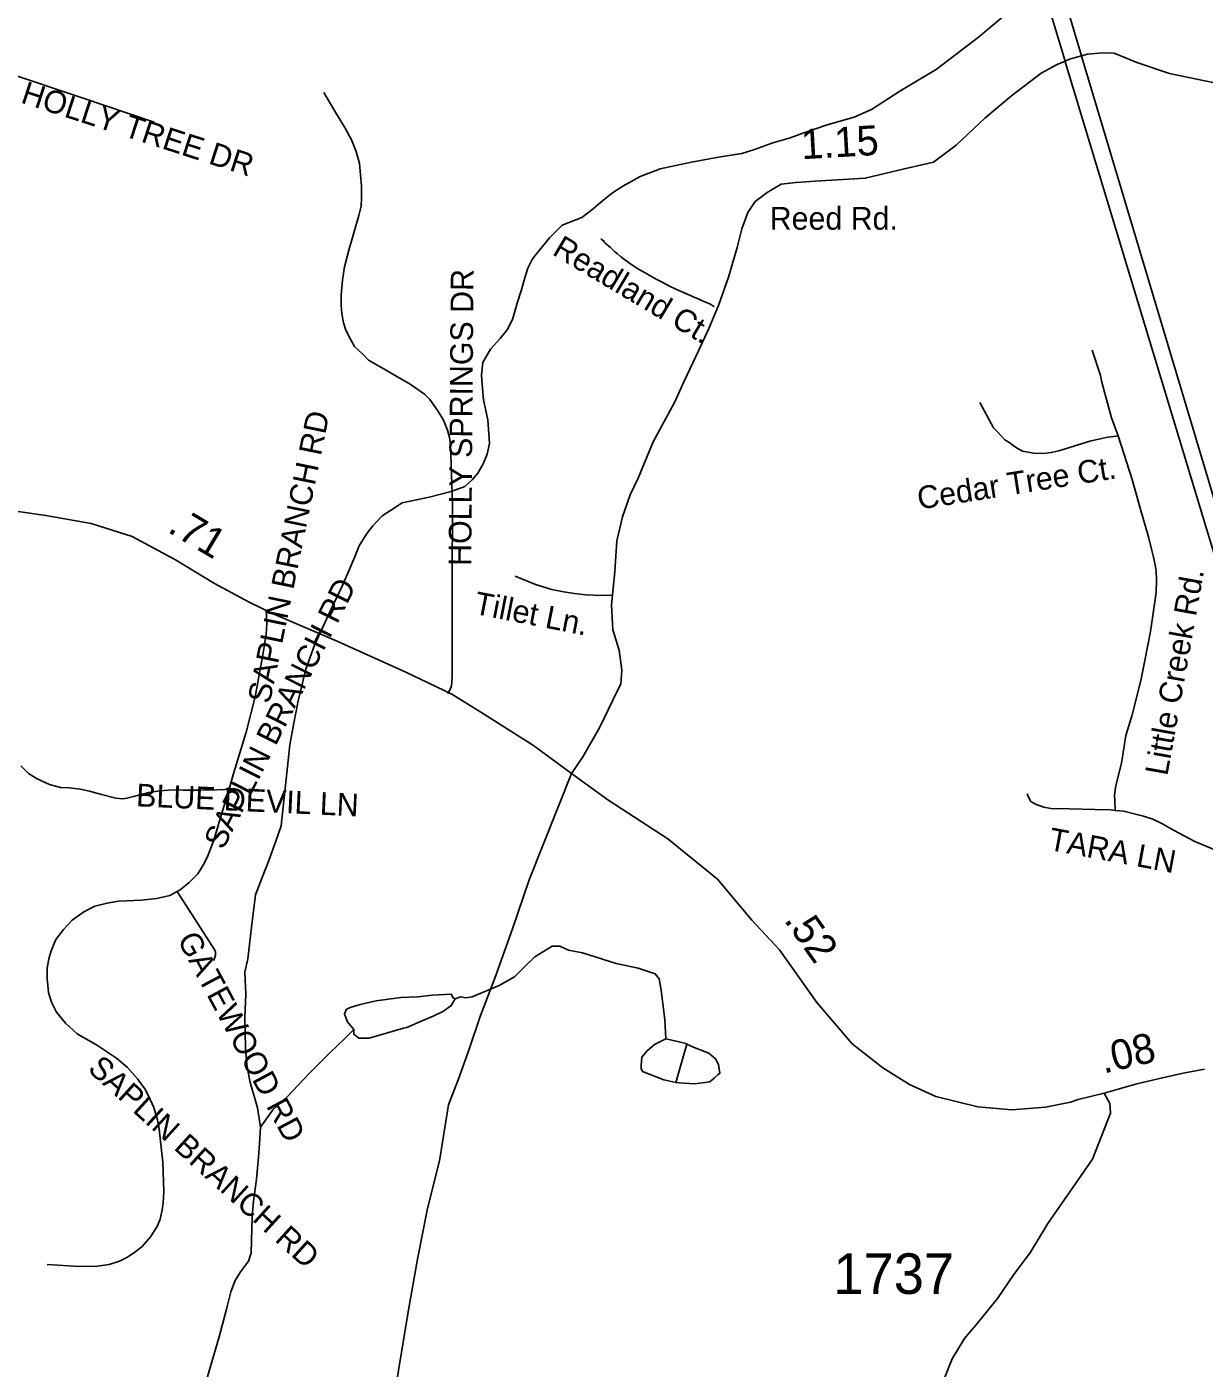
# Model space of a CAD drawing. Extents: x 1950930 to 2061844, y 904556 to 1017002.
# Drawn here: x 2022647 to 2027575, y 919810 to 925424 of the extents above; entities that cross this region are included whole.
import ezdxf

# ---------------------------------------------------------------- set-up
doc = ezdxf.new("R2010")
doc.units = 0
for name, color, linetype in [('Exist Hydrographic Creek Single Shore', 7, 'Continuous'), ('Exist Hydrographic Misc Water Feature', 7, 'Continuous'), ('Exist Road Non-System Type 51', 7, 'Continuous'), ('Exist Road Non-System Type 51 Label', 7, 'Continuous'), ('Exist Road Primary US Structure Standard Bridge CELL', 7, 'Continuous'), ('Exist Road Secondary Type 51 Attributed', 7, 'Continuous'), ('Exist Road Secondary Type 51 Label', 7, 'Continuous'), ('Exist Road Secondary Type 51 Number Label', 7, 'Continuous'), ('Exist Utilities Electrical Transmission Line', 7, 'Continuous')]:
    doc.layers.add(name, color=color, linetype=linetype)

msp = doc.modelspace()

# ---------------------------------------------------------------- linework, layer by layer
at = {"layer": 'Exist Hydrographic Creek Single Shore'}
for points in [[(2023624.3, 920818.8), (2023612.2, 920898.8), (2023580, 921011), (2023568, 921078.9), (2023561.9, 921150.9), (2023560, 921278.9), (2023563.9, 921375), (2023559.6, 921467), (2023571.6, 921522.8), (2023587.8, 921655.1), (2023603.4, 921790.9), (2023631.4, 921862.9), (2023659.5, 921935.1), (2023689.4, 922014.9), (2023711.4, 922079.1), (2023719.3, 922159), (2023733.1, 922287.1), (2023747.3, 922419), (2023763.2, 922503), (2023782.9, 922603), (2023814.9, 922735.3), (2023850.7, 922835.3), (2023926.7, 922999.1), (2023966.8, 923083.3), (2023994.7, 923147.3), (2024018.8, 923203.3), (2024038.5, 923251.1), (2024066.8, 923299.4), (2024094.7, 923335.3), (2024134.7, 923377.4), (2024168.6, 923399.4), (2024218.5, 923431.5), (2024330.5, 923455.4), (2024422.6, 923479.5), (2024480.4, 923499.6), (2024510.5, 923527.5), (2024534.4, 923555.6), (2024556.6, 923595.5), (2024574.5, 923635.5), (2024584.2, 923679.6), (2024576.5, 923779.5), (2024558.2, 923863.6), (2024552.3, 923927.7), (2024550.2, 923967.7), (2024556.2, 924019.5), (2024588.2, 924075.6), (2024628.1, 924119.7), (2024658.1, 924155.8), (2024680, 924199.7), (2024700.1, 924267.9), (2024715.9, 924319.7), (2024731.8, 924373.9), (2024743.8, 924413.7), (2024764, 924453.6), (2024803.8, 924503.6), (2024835.7, 924541.7), (2024888, 924593.8), (2024969.7, 924625.9), (2025017.7, 924662), (2025049.8, 924689.9), (2025097.9, 924729.9), (2025141.8, 924757.9), (2025213.8, 924798.1), (2025297.8, 924830.1), (2025429.7, 924858.2), (2025541.6, 924878.2), (2025639.8, 924894.3), (2025693.6, 924910.2), (2025769.6, 924938.5), (2025837.7, 924958.4), (2025903.5, 924982.3), (2025997.6, 925014.5), (2026109.6, 925046.7), (2026183.4, 925078.6), (2026301.5, 925154.6), (2026385.5, 925204.7), (2026453.3, 925245), (2026535.3, 925308.9), (2026631.3, 925381.1), (2026751.2, 925481)], [(2023143.4, 918904.7), (2023203.3, 919008.5), (2023239.3, 919100.6), (2023291.2, 919260.7), (2023307.1, 919348.6), (2023350.7, 919586.6), (2023414.8, 919812.7), (2023452.6, 919940.9), (2023482.5, 920056.8), (2023500.4, 920129), (2023518.5, 920176.8), (2023540.6, 920212.8), (2023574.6, 920257), (2023586.5, 920292.9), (2023590.3, 920445.1), (2023596.2, 920508.9), (2023608.3, 920600.9), (2023616.1, 920693), (2023620.2, 920749), (2023624.3, 920818.8)]]:
    msp.add_lwpolyline(points, dxfattribs=at)
at = {"layer": 'Exist Hydrographic Misc Water Feature'}
for points in [[(2024439.7, 921355.6), (2024463.8, 921363.6), (2024483.8, 921359.6), (2024511.7, 921363.6), (2024623.6, 921411.5), (2024687.7, 921447.6), (2024731.6, 921491.6), (2024773.8, 921531.8), (2024845.6, 921575.6), (2024877.7, 921575.9), (2024913.8, 921559.7), (2024973.6, 921547.7), (2025113.8, 921503.7), (2025205.6, 921484.1), (2025277.7, 921460), (2025293.7, 921440), (2025301.9, 921391.9), (2025318, 921268.2), (2025321.9, 921188)], [(2024439.7, 921355.6), (2024431.9, 921359.3), (2024423.7, 921375.6), (2024343.9, 921371.3), (2024283.7, 921363.4), (2024211.8, 921361.3), (2024109.7, 921347.3), (2024041.8, 921331.3), (2023999.9, 921319), (2023984, 921311.2), (2023976, 921291.3), (2023989.8, 921259.2), (2024016, 921227.2)], [(2024439.7, 921355.6), (2024423.7, 921327.3), (2024391.7, 921303.4), (2024348, 921283.3), (2024304, 921265.5), (2024238, 921235.4), (2024223.9, 921233.4), (2024079.9, 921191.4), (2024036, 921191.3), (2024015.9, 921207.1), (2024016, 921227.2)], [(2023624.3, 920818.8), (2023676, 920890.9), (2023736.2, 920945.1), (2023828.1, 921043), (2023915.9, 921131.1), (2023975.8, 921187.3), (2024016, 921227.2)], [(2025364.1, 921006), (2025314.1, 921015.9), (2025223.9, 921051.9), (2025218, 921063.8), (2025217.9, 921076), (2025221.9, 921112), (2025244.1, 921138.1), (2025273.8, 921164.1), (2025321.9, 921188)], [(2025321.9, 921188), (2025377.8, 921176), (2025405.8, 921168.2), (2025410.1, 921166.2)], [(2025410.1, 921166.2), (2025440, 921152.1), (2025501.8, 921128.2), (2025529.9, 921104.3), (2025541.9, 921080.1), (2025548, 921044.2), (2025540, 921038.1), (2025525.9, 921024.3), (2025505.9, 921008), (2025442.1, 921000.1), (2025378.2, 921004.1), (2025364.1, 921006)], [(2025410.1, 921166.2), (2025364.1, 921006)]]:
    msp.add_lwpolyline(points, dxfattribs=at)
at = {"layer": 'Exist Road Non-System Type 51'}
for points in [[(2022090, 925378.6), (2022091.2, 925378.2), (2022343.5, 925301.2), (2022565.4, 925231.1), (2022873.6, 925128.4), (2023179.5, 925025.6)], [(2024407.9, 922633.8), (2024419.6, 922650), (2024423.9, 922665.4), (2024427.1, 922702.1), (2024427.1, 922767.4), (2024427.1, 923105.2), (2024428.8, 923427.1), (2024421.8, 923635.3), (2024420.8, 923672.5), (2024416.5, 923705.4), (2024408, 923736.2), (2024390.5, 923777.7), (2024367.1, 923817), (2024334.1, 923863.8), (2024311.9, 923886.1), (2024251.2, 923928.6), (2024196, 923960.4), (2024138.6, 923993.4), (2024077.6, 924029.5), (2024055.2, 924052.9), (2024018.1, 924086.8), (2024003.2, 924114.4), (2023982, 924154.8), (2023972.4, 924185.6), (2023966, 924224.9), (2023962.4, 924257.9), (2023962.4, 924302.5), (2023968.8, 924364.1), (2023977.2, 924419.4), (2023994.2, 924489.5), (2024036.1, 924635), (2024045.8, 924673.2), (2024047.9, 924707.2), (2024047.9, 924757.2), (2024038.9, 924852.8), (2024025, 924902.8), (2024005.9, 924951.6), (2023979.4, 925000.4), (2023935.8, 925070.6), (2023890.1, 925149.2)], [(2025524.4, 924251.9), (2025522.9, 924252.6), (2025522.4, 924253.2), (2025522.4, 924253.8), (2025521.9, 924255), (2025518.9, 924256.8), (2025514.5, 924259.8), (2025508.6, 924262.9), (2025501.2, 924266.5), (2025491.9, 924270.1), (2025480.6, 924275), (2025467.9, 924280.4), (2025454.1, 924286.5), (2025439.4, 924293.1), (2025424.6, 924299.8), (2025408.9, 924307.1), (2025392.6, 924313.8), (2025375.9, 924321), (2025358.2, 924328.9), (2025340, 924337.4), (2025322.4, 924346.4), (2025303.8, 924356.8), (2025286.5, 924365.8), (2025269.2, 924375.5), (2025252.6, 924385.2), (2025234.9, 924394.9), (2025217.6, 924404.6), (2025201, 924414.3), (2025185.8, 924424), (2025171.5, 924433.7), (2025158.2, 924443.4), (2025145, 924453.7), (2025131.6, 924463.4), (2025119.9, 924473.7), (2025109, 924482.8), (2025099.8, 924491.2), (2025088.4, 924501.6), (2025076.6, 924511.2), (2025067.8, 924519.1), (2025059.9, 924526.4), (2025054, 924532.5), (2025050.5, 924536.1), (2025052.5, 924534.9), (2025054, 924533.7), (2025055, 924532.5), (2025057.9, 924530.7), (2025060.9, 924528.9), (2025063.4, 924527.1), (2025065.2, 924525.2)], [(2027214.9, 923711.7), (2027187.6, 923787.1), (2027157.9, 923895.4), (2027146.4, 923936.7), (2027141, 923965.1), (2027106.1, 924070.7)], [(2027214.9, 923711.7), (2027165, 923705.8), (2027097.5, 923689.8), (2027007.2, 923661.7), (2026967.1, 923648.9), (2026935.1, 923642.2), (2026901.6, 923638.2), (2026862.2, 923639.6), (2026815.4, 923648.3), (2026789.4, 923661.7), (2026759.2, 923683.8), (2026741.5, 923695.1), (2026710.1, 923728.5), (2026693.4, 923745.9), (2026636.2, 923851.5)], [(2027203.4, 922144.4), (2027201.1, 922185.9), (2027200.2, 922208.2), (2027205.9, 922247.9), (2027229.1, 922342.6), (2027248.2, 922457.6), (2027273.6, 922544.7), (2027309.8, 922687.6), (2027327.5, 922771.4), (2027350.5, 922893.4), (2027364, 922979.6), (2027374.1, 923056.8), (2027375.8, 923108.8), (2027374.4, 923147.1), (2027369.9, 923171.8), (2027362.8, 923204.4), (2027356.6, 923232.3), (2027342.5, 923289.6), (2027307.1, 923409.8), (2027273.4, 923529), (2027214.9, 923711.7)], [(2025094.2, 923045.3), (2025054.9, 923043.6), (2024986.5, 923046.3), (2024939.4, 923051.6), (2024894.1, 923058.8), (2024844.4, 923069.4), (2024776, 923089.8), (2024690.8, 923124.4)], [(2023648.1, 922982.9), (2023651.6, 922926.8), (2023648.5, 922882.6), (2023634.4, 922796.2), (2023602.9, 922620.2), (2023565.1, 922471.9), (2023514, 922302.8), (2023494.8, 922238.9)], [(2023494.8, 922238.9), (2023477.5, 922231.9), (2023442.6, 922229.8), (2023366.6, 922228.9), (2023301, 922229.1), (2023256.5, 922230.1), (2023204.6, 922226.8), (2023157.4, 922219.5), (2023092.6, 922202.1), (2023065, 922195.1), (2023048.5, 922193.3), (2023020, 922196.1), (2022959.4, 922210.8), (2022908.9, 922224.6), (2022870.4, 922232.8), (2022823.5, 922239.2), (2022787.6, 922240), (2022741.4, 922253), (2022689.4, 922275.8), (2022654.1, 922298.6), (2022622.2, 922331.1)], [(2023494.8, 922238.9), (2023471.4, 922161.2), (2023428.1, 922015.3), (2023401.5, 921947.2), (2023385.6, 921914.8), (2023362.2, 921879.2), (2023326.4, 921842.4), (2023288.4, 921811.2), (2023275.5, 921804.5)], [(2027203.4, 922144.4), (2027183.2, 922146.2), (2027118.1, 922148.4), (2027010.2, 922150.8), (2026933.6, 922153), (2026904, 922157.6), (2026869.1, 922169.9), (2026850, 922182.2), (2026837.2, 922205), (2026834.1, 922213.2)], [(2027844.6, 921915.6), (2027737.2, 921944.2), (2027620.5, 921979.8), (2027536.6, 922013.9), (2027446.6, 922062.3), (2027397.8, 922090.1), (2027360.9, 922107), (2027322.1, 922120.6), (2027292.9, 922126.6), (2027238.9, 922141.2), (2027203.4, 922144.4)], [(2023275.5, 921804.5), (2023244.9, 921788.5), (2023189.1, 921775.1), (2023127.2, 921768.3), (2023031, 921764.6), (2022982.9, 921756.6), (2022931.4, 921743.8), (2022886, 921719.2), (2022837, 921684.3), (2022800.2, 921646.3), (2022767.5, 921604.1), (2022748.5, 921556.8), (2022739.2, 921523.1), (2022732.5, 921483.3), (2022732.2, 921440.4), (2022737.8, 921381.6), (2022749.4, 921341.1), (2022771.1, 921300), (2022808.5, 921253.4), (2022857.5, 921209.3), (2022942.4, 921160.2), (2023021.5, 921107.6), (2023067.5, 921067.8), (2023110.1, 921020.5), (2023140.1, 920979.4), (2023156.6, 920949.4), (2023177.8, 920901), (2023193.8, 920849.5), (2023201.1, 920810.9), (2023207.5, 920745.3), (2023215.5, 920671.8), (2023220.8, 920548.6), (2023217.4, 920502), (2023213.6, 920472.6), (2023205.1, 920433.9), (2023192.9, 920402.7), (2023164.9, 920359.2), (2023129.4, 920319.3), (2023096.9, 920293.6), (2023065.6, 920272.8), (2023035, 920257.4), (2022991.5, 920243.9), (2022942.4, 920237.2), (2022867.4, 920235.4), (2022731.9, 920243.9)], [(2023275.5, 921804.5), (2023434.1, 921559.6), (2023436, 921551.3), (2023436, 921538.3), (2023432.4, 921525.9), (2023429.5, 921516.5)]]:
    msp.add_lwpolyline(points, dxfattribs=at)
at = {"layer": 'Exist Road Secondary Type 51 Attributed'}
for points in [[(2027659.5, 925181.1), (2027430.3, 925228.2), (2027293.7, 925275.3), (2027198, 925313.3), (2027149.4, 925314.8), (2027087.2, 925310.2), (2027062.2, 925303), (2027031.8, 925294.3), (2027012.1, 925288.2), (2026993.6, 925280.4), (2026959.7, 925265.9), (2026893.6, 925230.5), (2026769.2, 925134.7), (2026656.8, 925042.1), (2026537.6, 924928.9), (2026442, 924857.5), (2026326.6, 924831.6), (2026156.6, 924790.6), (2025947.1, 924778.4), (2025865.9, 924773.1), (2025805.2, 924765.5), (2025746, 924730.6), (2025695.9, 924692.6), (2025665.5, 924647), (2025639.7, 924578.6), (2025620.7, 924500.4), (2025584.7, 924375.7), (2025542.5, 924258), (2025501.5, 924160.8), (2025459, 924068.1), (2025398.3, 923940.5), (2025358.8, 923853.9), (2025268.5, 923687.5), (2025205.5, 923534.8), (2025172.1, 923464.9), (2025140.8, 923372.8), (2025116.8, 923272.6), (2025108.9, 923144.6), (2025094.2, 923003.7), (2025100.3, 922899.7), (2025125.8, 922815.4), (2025137.9, 922731.8), (2025134.1, 922672.1), (2025118.1, 922644), (2025045.2, 922492.5), (2024974.1, 922368), (2024927.4, 922298.5)], [(2021480.7, 923627.3), (2021582, 923589.7), (2021952.5, 923510.7), (2022473.2, 923415.7), (2022726.7, 923379.2), (2022916.1, 923344.7), (2023087.6, 923290.7), (2023268.7, 923193.1), (2023433, 923094.7), (2023577.2, 923016.5), (2023675.2, 922967.9), (2023948.4, 922851.7), (2024233.8, 922722.5), (2024425.9, 922630.6), (2024547.8, 922556.1), (2024768, 922416.3), (2024927.4, 922298.5)], [(2024927.4, 922298.5), (2024749, 921854.4), (2024679.4, 921649.3), (2024605.7, 921441.9), (2024546.5, 921285.4), (2024496.4, 921141.1), (2024452.4, 921016.5), (2024412.1, 920912.2), (2024374.3, 920678.1), (2024324.5, 920478.1), (2024282.5, 920266.1), (2024242.8, 920046.1), (2024183, 919682)], [(2024927.4, 922298.5), (2025079.4, 922188.5), (2025329.6, 922024.7), (2025537.8, 921856.8), (2025681.3, 921684.8), (2025797.9, 921560.9), (2025953.8, 921340.6), (2026102, 921167.1), (2026230.1, 921067.1), (2026341.7, 920996.5), (2026452.5, 920946.3), (2026628.6, 920903.8), (2026769.8, 920891.6), (2026911, 920902.3), (2027015.8, 920922.5), (2027047.6, 920934.2), (2027157.2, 920960.3)], [(2027157.2, 920960.3), (2027294.2, 921000.1), (2027401.3, 921025.2), (2027487.8, 921045), (2027577.4, 921061.7)], [(2026326.5, 917599.3), (2026296, 917957.1), (2026300, 918089.2), (2026305.9, 918229.2), (2026311.7, 918385.3), (2026317.7, 918501.2), (2026339.6, 918669.2), (2026375.5, 918877.3), (2026395.4, 919077.3), (2026429.2, 919365.3), (2026445.1, 919593.2), (2026475, 919733.4), (2026520.8, 919849.3), (2026572.8, 919933.5), (2026626.7, 919997.4), (2026710.7, 920101.5), (2026778.8, 920201.5), (2026848.5, 920295.7), (2026920.6, 920415.6), (2027108.4, 920683.8), (2027183.8, 920876.7), (2027180.8, 920917.7), (2027157.2, 920960.3)]]:
    msp.add_lwpolyline(points, dxfattribs=at)
at = {"layer": 'Exist Utilities Electrical Transmission Line'}
for points in [[(2024156.2, 934400.5), (2024807.3, 932455), (2024911.6, 932110.9), (2025484.7, 930281.2), (2026993.6, 925280.4)], [(2024250.2, 934332.6), (2024871.4, 932478.9), (2026221.9, 928117.6), (2027062.2, 925303)], [(2027062.2, 925303), (2027063.7, 925297.9), (2027783.1, 922892.2), (2027975.3, 922496.3), (2027988.4, 922468.4)], [(2026993.6, 925280.4), (2026995.6, 925273.9), (2027729.2, 922848.3), (2027869.3, 922572.4), (2027966.6, 922366.7)]]:
    msp.add_lwpolyline(points, dxfattribs=at)

# ---------------------------------------------------------------- texts
at = {"layer": 'Exist Road Non-System Type 51 Label'}
for s, rotation, p in [('  HOLLY TREE DR', 342.0324, (2022550.1, 925129.7)), ('Readland Ct.', 329.2125, (2024842, 924473.6)), ('  HOLLY SPRINGS DR', 89.5516, (2024506.6, 923097)), ('  SAPLIN BRANCH RD', 78.3678, (2023649.6, 922519.1)), ('Cedar Tree Ct.', 9.0165, (2026382.5, 923403.3)), ('  SAPLIN BRANCH RD', 63.2296, (2023436.6, 921912.7)), ('Little Creek Rd.', 79.8441, (2027421.3, 922286)), ('Tillet Ln.', 348.9278, (2024514.3, 922968)), ('  BLUE DEVIL LN', 357.3828, (2023032.3, 922164.9)), ('  TARA LN', 349.4644, (2026850.2, 921992.5)), ('  GATEWOOD RD', 298.0979, (2023241.4, 921666.9)), ('  SAPLIN BRANCH RD', 317.7182, (2022845.2, 921104.3))]:
    msp.add_text(s, height=95, rotation=rotation, dxfattribs=at).set_placement(p)
at = {"layer": 'Exist Road Primary US Structure Standard Bridge CELL'}
for s, rotation, p in [('1.15', 3.3207, (2025891.2, 924869.8)), ('.71', 329.0926, (2023231.3, 923312.5)), ('.52', 305.2972, (2025813.7, 921685.2)), ('.08', 13.1844, (2027154.4, 921042.3))]:
    msp.add_text(s, height=125, rotation=rotation, dxfattribs=at).set_placement(p)
at = {"layer": 'Exist Road Secondary Type 51 Label'}
msp.add_text('Reed Rd.', height=95, dxfattribs=at).set_placement((2025756.7, 924575))
at = {"layer": 'Exist Road Secondary Type 51 Number Label'}
msp.add_text('1737', height=170, dxfattribs=at).set_placement((2026023, 920120.4))

doc.saveas('drawing.dxf')
